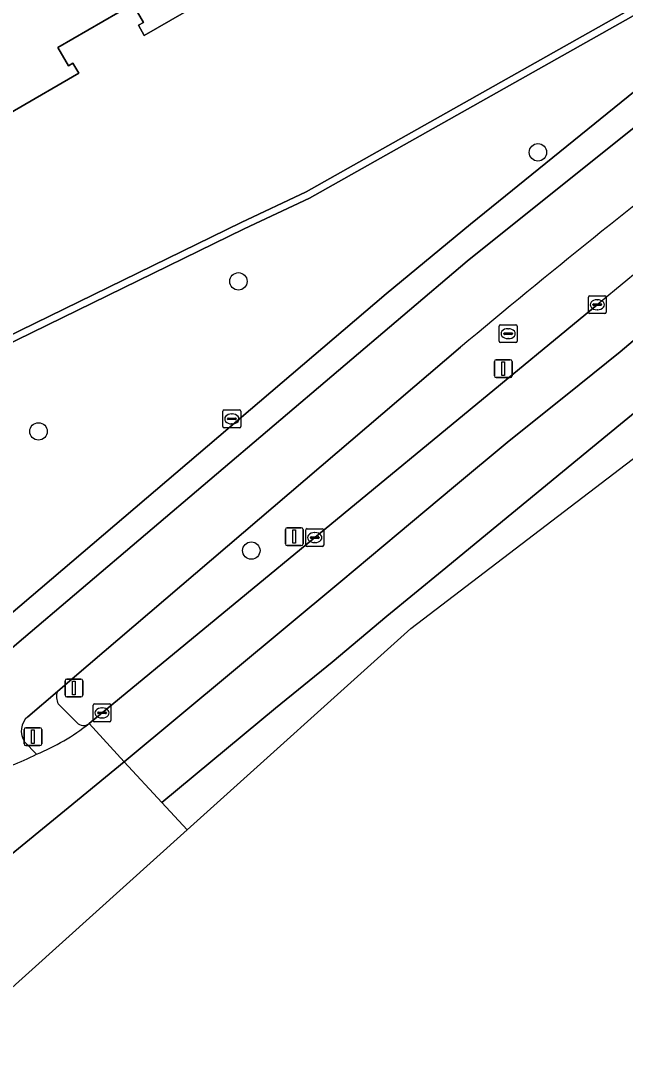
# Model space of a CAD drawing. Extents: x 157692 to 159674, y 381452 to 383291.
# Drawn here: x 159198.2 to 159232.1, y 382202.8 to 382261.3 of the extents above; entities that cross this region are included whole.
import ezdxf

# ---------------------------------------------------------------- set-up
doc = ezdxf.new("R2010")
doc.units = 0
for name, color, linetype in [('IMGEO_Berm_groen', 7, 'Continuous'), ('IMGEO_Boom', 7, 'Continuous'), ('IMGEO_Erf', 7, 'Continuous'), ('IMGEO_Fietspad_gesloten', 7, 'Continuous'), ('IMGEO_Groenvoorziening', 7, 'Continuous'), ('IMGEO_Haag', 7, 'Continuous'), ('IMGEO_Kolk', 7, 'Continuous'), ('IMGEO_Lichtmast', 7, 'Continuous'), ('IMGEO_Pand', 7, 'Continuous'), ('IMGEO_Rijbaan_regionaal_gesloten', 7, 'Continuous'), ('IMGEO_Rioolput', 7, 'Continuous'), ('IMGEO_Verkeersbordpaal', 7, 'Continuous'), ('IMGEO_Verkeersregelinstallatiepaal', 7, 'Continuous'), ('IMGEO_Voetpad_open', 7, 'Continuous')]:
    doc.layers.add(name, color=color, linetype=linetype)

msp = doc.modelspace()

# ---------------------------------------------------------------- linework, layer by layer
at = {"layer": 'IMGEO_Berm_groen'}
for points in [[(159202.001, 382221.907), (159230.494, 382245.39)], [(159222.833, 382243.01), (159201.049, 382224.409), (159200.229, 382223.709)], [(159200.269, 382223.007), (159201.318, 382221.963)]]:
    msp.add_lwpolyline(points, dxfattribs=at)
for centre, radius, start, end in [((159585.558, 381817.109), 556.322, 127.3747, 129.66022), ((159538.551, 381866.06), 491.7, 127.7008, 129.94824), ((159201.045, 382223.403), 0.871, 159.45481, 207.06758), ((159201.69, 382222.311), 0.51, 223.05435, 307.57111)]:
    msp.add_arc(centre, radius, start, end, dxfattribs=at)
at = {"layer": 'IMGEO_Boom'}
for centre in [(159227.165, 382253.931), (159210.375, 382246.698), (159199.166, 382238.287), (159211.096, 382231.607)]:
    msp.add_circle(centre, 0.489, dxfattribs=at)
at = {"layer": 'IMGEO_Erf'}
for points in [[(159103.11, 382364.958), (159146.26, 382291.081), (159161.311, 382265.277), (159164.47, 382259.86), (159179.189, 382234.625), (159179.926, 382235.045), (159210.53, 382250), (159214.178, 382251.711), (159237.19, 382264.707), (159242.285, 382267.672), (159243.94, 382268.627), (159272.217, 382284.946), (159273.494, 382285.815), (159328.456, 382317.435)], [(159209.698, 382263.158), (159205.094, 382260.491), (159204.768, 382261.053), (159205.053, 382261.218), (159204.456, 382262.247), (159200.259, 382259.816), (159200.855, 382258.786), (159201.097, 382258.926), (159201.422, 382258.363), (159186.982, 382250), (159183.387, 382247.918), (159182.181, 382250), (159174.768, 382262.803)]]:
    msp.add_lwpolyline(points, dxfattribs=at)
at = {"layer": 'IMGEO_Fietspad_gesloten'}
for points in [[(159236.022, 382258.1), (159223.199, 382247.836), (159197.957, 382226.374), (159196.552, 382225.179)], [(159198.563, 382222.295), (159200.229, 382223.709), (159201.049, 382224.409), (159222.833, 382243.01)], [(159199.057, 382220.195), (159198.381, 382220.89)]]:
    msp.add_lwpolyline(points, dxfattribs=at)
for centre, radius, start, end in [((159538.551, 381866.06), 491.7, 127.7008, 129.94824), ((159199.263, 382221.49), 1.067, 131.00002, 214.23829), ((159193.615, 382230.569), 11.715, 282.62027, 297.68386)]:
    msp.add_arc(centre, radius, start, end, dxfattribs=at)
at = {"layer": 'IMGEO_Groenvoorziening'}
msp.add_lwpolyline([(159243.94, 382268.627), (159242.285, 382267.672), (159237.19, 382264.707), (159214.178, 382251.711), (159210.53, 382250), (159179.926, 382235.045), (159179.189, 382234.625), (159179.351, 382234.337), (159180.102, 382234.686), (159210.703, 382249.639), (159214.362, 382251.355), (159237.389, 382264.36), (159242.486, 382267.326), (159244.14, 382268.281)], close=True, dxfattribs=at)
for points in [[(159245.079, 382266.62), (159244.14, 382268.281), (159242.486, 382267.326), (159237.389, 382264.36), (159214.362, 382251.355), (159210.703, 382249.639), (159180.102, 382234.686), (159179.351, 382234.337), (159179.189, 382234.625), (159177.57, 382233.703), (159178.244, 382233.018)], [(159181.663, 382230.533), (159192.363, 382225.03), (159193.416, 382224.484), (159218.654, 382245.991), (159223.392, 382249.911), (159233.012, 382257.689), (159242.443, 382264.715)]]:
    msp.add_lwpolyline(points, dxfattribs=at)
at = {"layer": 'IMGEO_Haag'}
msp.add_lwpolyline([(159243.94, 382268.627), (159242.285, 382267.672), (159237.19, 382264.707), (159214.178, 382251.711), (159210.53, 382250), (159179.926, 382235.045), (159179.189, 382234.625), (159179.351, 382234.337), (159180.102, 382234.686), (159210.703, 382249.639), (159214.362, 382251.355), (159237.389, 382264.36), (159242.486, 382267.326), (159244.14, 382268.281)], close=True, dxfattribs=at)
at = {"layer": 'IMGEO_Kolk'}
for p, q in [((159229.993, 382244.964), (159229.993, 382245.816)), ((159230.068, 382245.89), (159230.92, 382245.89)), ((159230.994, 382245.816), (159230.994, 382244.964)), ((159230.252, 382245.384), (159230.252, 382245.396)), ((159230.69, 382245.347), (159230.292, 382245.347)), ((159230.295, 382245.433), (159230.693, 382245.433)), ((159230.504, 382245.11), (159230.479, 382245.11)), ((159230.481, 382245.67), (159230.506, 382245.67)), ((159230.736, 382245.396), (159230.736, 382245.384)), ((159230.92, 382244.89), (159230.068, 382244.89)), ((159214.228, 382232.835), (159215.08, 382232.835)), ((159214.153, 382231.909), (159214.153, 382232.761)), ((159214.412, 382232.329), (159214.412, 382232.341)), ((159214.85, 382232.292), (159214.452, 382232.292)), ((159214.455, 382232.378), (159214.853, 382232.378)), ((159214.641, 382232.615), (159214.666, 382232.615)), ((159214.896, 382232.341), (159214.896, 382232.329)), ((159215.154, 382232.761), (159215.154, 382231.909)), ((159215.08, 382231.835), (159214.228, 382231.835)), ((159214.664, 382232.055), (159214.639, 382232.055)), ((159202.228, 382222.081), (159202.228, 382222.933)), ((159202.303, 382223.007), (159203.155, 382223.007)), ((159203.229, 382222.933), (159203.229, 382222.081)), ((159202.487, 382222.501), (159202.487, 382222.513)), ((159202.925, 382222.464), (159202.527, 382222.464)), ((159202.53, 382222.55), (159202.928, 382222.55)), ((159202.716, 382222.787), (159202.741, 382222.787)), ((159202.971, 382222.513), (159202.971, 382222.501)), ((159203.155, 382222.007), (159202.303, 382222.007)), ((159202.739, 382222.227), (159202.714, 382222.227))]:
    msp.add_line(p, q, dxfattribs=at)
for points in [[(159229.993, 382244.964), (159229.993, 382245.816)], [(159230.068, 382245.89), (159230.92, 382245.89)], [(159230.994, 382245.816), (159230.994, 382244.964)], [(159230.92, 382244.89), (159230.068, 382244.89)], [(159214.228, 382232.835), (159215.08, 382232.835)], [(159214.153, 382231.909), (159214.153, 382232.761)], [(159215.154, 382232.761), (159215.154, 382231.909)], [(159215.08, 382231.835), (159214.228, 382231.835)], [(159202.228, 382222.081), (159202.228, 382222.933)], [(159202.303, 382223.007), (159203.155, 382223.007)], [(159203.229, 382222.933), (159203.229, 382222.081)], [(159203.155, 382222.007), (159202.303, 382222.007)]]:
    msp.add_lwpolyline(points, dxfattribs=at)
for centre, radius, start, end in [((159230.07, 382245.814), 0.0765, 91.55205, 178.44795), ((159230.07, 382245.814), 0.0765, 91.55205, 178.44795), ((159230.918, 382245.814), 0.0765, 1.55205, 88.44795), ((159230.918, 382245.814), 0.0765, 1.55205, 88.44795), ((159230.292, 382245.393), 0.0403, 85.87752, 175.75265), ((159230.289, 382245.383), 0.0366, 178.93798, 274.71019), ((159230.693, 382245.39), 0.043, 264.86636, 352.45326), ((159230.697, 382245.395), 0.0386, 1.73085, 96.63898), ((159230.07, 382244.966), 0.0765, 181.55205, 268.44795), ((159230.07, 382244.966), 0.0765, 181.55205, 268.44795), ((159230.918, 382244.966), 0.0765, 271.55205, 358.44795), ((159230.918, 382244.966), 0.0765, 271.55205, 358.44795), ((159214.23, 382232.759), 0.0765, 91.55205, 178.44795), ((159214.23, 382232.759), 0.0765, 91.55205, 178.44795), ((159215.078, 382232.759), 0.0765, 1.55205, 88.44795), ((159215.078, 382232.759), 0.0765, 1.55205, 88.44795), ((159214.452, 382232.338), 0.0403, 85.87752, 175.75265), ((159214.449, 382232.328), 0.0366, 178.93798, 274.71019), ((159214.853, 382232.335), 0.043, 264.86636, 352.45326), ((159214.857, 382232.34), 0.0386, 1.73085, 96.63898), ((159214.23, 382231.911), 0.0765, 181.55205, 268.44795), ((159214.23, 382231.911), 0.0765, 181.55205, 268.44795), ((159215.078, 382231.911), 0.0765, 271.55205, 358.44795), ((159215.078, 382231.911), 0.0765, 271.55205, 358.44795), ((159202.305, 382222.931), 0.0765, 91.55205, 178.44795), ((159202.305, 382222.931), 0.0765, 91.55205, 178.44795), ((159203.153, 382222.931), 0.0765, 1.55205, 88.44795), ((159203.153, 382222.931), 0.0765, 1.55205, 88.44795), ((159202.527, 382222.51), 0.0403, 85.87752, 175.75265), ((159202.524, 382222.5), 0.0366, 178.93798, 274.71019), ((159202.928, 382222.507), 0.043, 264.86636, 352.45326), ((159202.932, 382222.512), 0.0386, 1.73085, 96.63898), ((159202.305, 382222.083), 0.0765, 181.55205, 268.44795), ((159202.305, 382222.083), 0.0765, 181.55205, 268.44795), ((159203.153, 382222.083), 0.0765, 271.55205, 358.44795), ((159203.153, 382222.083), 0.0765, 271.55205, 358.44795)]:
    msp.add_arc(centre, radius, start, end, dxfattribs=at)
for centre, major_axis, ratio, start_param, end_param in [((159230.48, 382245.39), (-0.387, 0.002), 0.722429, 4.712389, 7.853982), ((159230.505, 382245.39), (-0.39, 0.002), 0.717154, 1.570796, 4.712389), ((159214.64, 382232.335), (-0.387, 0.002), 0.722429, 4.712389, 7.853982), ((159214.665, 382232.335), (-0.39, 0.002), 0.717154, 1.570796, 4.712389), ((159202.715, 382222.507), (-0.387, 0.002), 0.722429, 4.712389, 7.853982), ((159202.74, 382222.507), (-0.39, 0.002), 0.717154, 1.570796, 4.712389)]:
    msp.add_ellipse(centre, major_axis=major_axis, ratio=ratio, start_param=start_param, end_param=end_param, dxfattribs=at)
at = {"layer": 'IMGEO_Lichtmast'}
for p, q in [((159224.725, 382241.405), (159224.725, 382242.205)), ((159224.725, 382242.205), (159224.725, 382241.405)), ((159224.825, 382242.305), (159225.615, 382242.305)), ((159225.615, 382242.305), (159224.825, 382242.305)), ((159225.715, 382242.205), (159225.715, 382241.405)), ((159225.715, 382241.405), (159225.715, 382242.205)), ((159225.615, 382241.305), (159224.825, 382241.305)), ((159224.825, 382241.305), (159225.615, 382241.305))]:
    msp.add_line(p, q, dxfattribs=at)
msp.add_lwpolyline([(159225.145, 382242.18), (159225.295, 382242.18), (159225.295, 382241.43), (159225.145, 382241.43), (159225.145, 382242.18)], dxfattribs=at)
for centre, start, end in [((159224.825, 382242.205), 90, 180), ((159224.825, 382242.205), 90, 180), ((159225.615, 382242.205), 0, 90), ((159225.615, 382242.205), 360, 90), ((159224.825, 382241.405), 180, 270), ((159224.825, 382241.405), 180, 270), ((159225.615, 382241.405), 270, 0), ((159225.615, 382241.405), 270, 0)]:
    msp.add_arc(centre, 0.1, start, end, dxfattribs=at)
at = {"layer": 'IMGEO_Pand'}
msp.add_lwpolyline([(159174.768, 382262.803), (159182.181, 382250), (159183.387, 382247.918), (159186.982, 382250), (159201.422, 382258.363), (159201.097, 382258.926), (159200.855, 382258.786), (159200.259, 382259.816), (159204.456, 382262.247), (159205.053, 382261.218), (159204.768, 382261.053), (159205.094, 382260.491), (159209.698, 382263.158)], dxfattribs=at)
at = {"layer": 'IMGEO_Rijbaan_regionaal_gesloten'}
for points in [[(159207.494, 382215.943), (159220.046, 382227.244), (159277.89, 382271.43), (159335.477, 382305.966)], [(159275.904, 382272.227), (159272.692, 382269.981), (159269.438, 382267.643), (159262.727, 382262.823), (159256.302, 382258.085), (159249.82, 382253.144), (159243.563, 382248.237), (159237.187, 382243.122), (159231.071, 382238.096), (159224.854, 382232.986), (159221.795, 382230.472), (159218.698, 382227.927), (159215.627, 382225.351), (159212.458, 382222.773), (159206.082, 382217.476), (159207.494, 382215.943)], [(159230.494, 382245.39), (159202.001, 382221.907), (159203.978, 382219.76), (159216.109, 382229.879), (159219.321, 382232.559), (159222.434, 382235.155), (159225.546, 382237.751), (159228.707, 382240.289), (159231.772, 382242.749), (159234.939, 382245.412), (159238.174, 382247.993), (159241.253, 382250.499), (159244.361, 382252.968), (159247.844, 382255.656), (159250.914, 382258.076), (159254.069, 382260.384)], [(159234.939, 382245.412), (159231.772, 382242.749), (159228.707, 382240.289), (159225.546, 382237.751), (159222.434, 382235.155), (159219.321, 382232.559), (159216.109, 382229.879), (159203.978, 382219.76), (159206.082, 382217.476), (159212.458, 382222.773), (159215.627, 382225.351), (159218.698, 382227.927), (159221.795, 382230.472), (159224.854, 382232.986), (159231.071, 382238.096), (159237.187, 382243.122)], [(159203.978, 382219.76), (159202.001, 382221.907)], [(159184.822, 382195.532), (159207.494, 382215.943), (159206.082, 382217.476), (159203.978, 382219.76), (159200.83, 382217.187), (159180.929, 382200.917), (159175.211, 382196.242), (159172.751, 382194.042), (159174.72, 382191.738), (159176.66, 382189.47), (159179.093, 382191.483), (159181.021, 382192.853), (159184.402, 382195.337)], [(159176.554, 382198.265), (159175.211, 382196.242), (159180.929, 382200.917), (159200.83, 382217.187), (159203.978, 382219.76)]]:
    msp.add_lwpolyline(points, dxfattribs=at)
for centre, radius, start, end in [((159585.558, 381817.109), 556.322, 127.3747, 129.66022), ((159194.445, 382231.513), 12.222, 292.17021, 308.18766), ((159193.615, 382230.569), 11.715, 282.62027, 297.68386)]:
    msp.add_arc(centre, radius, start, end, dxfattribs=at)
at = {"layer": 'IMGEO_Rioolput'}
for p, q in [((159224.996, 382243.341), (159224.996, 382244.193)), ((159225.071, 382244.267), (159225.923, 382244.267)), ((159225.484, 382244.047), (159225.509, 382244.047)), ((159225.997, 382244.193), (159225.997, 382243.341)), ((159225.255, 382243.761), (159225.255, 382243.773)), ((159225.693, 382243.724), (159225.295, 382243.724)), ((159225.298, 382243.81), (159225.696, 382243.81)), ((159225.507, 382243.487), (159225.482, 382243.487)), ((159225.739, 382243.773), (159225.739, 382243.761)), ((159225.923, 382243.267), (159225.071, 382243.267)), ((159209.504, 382238.563), (159209.504, 382239.415)), ((159209.579, 382239.489), (159210.431, 382239.489)), ((159209.992, 382239.269), (159210.017, 382239.269)), ((159210.505, 382239.415), (159210.505, 382238.563)), ((159209.763, 382238.983), (159209.763, 382238.995)), ((159210.201, 382238.946), (159209.803, 382238.946)), ((159209.806, 382239.032), (159210.204, 382239.032)), ((159210.015, 382238.709), (159209.99, 382238.709)), ((159210.247, 382238.995), (159210.247, 382238.983)), ((159210.431, 382238.489), (159209.579, 382238.489))]:
    msp.add_line(p, q, dxfattribs=at)
for points in [[(159224.996, 382243.341), (159224.996, 382244.193)], [(159225.071, 382244.267), (159225.923, 382244.267)], [(159225.997, 382244.193), (159225.997, 382243.341)], [(159225.923, 382243.267), (159225.071, 382243.267)], [(159209.504, 382238.563), (159209.504, 382239.415)], [(159209.579, 382239.489), (159210.431, 382239.489)], [(159210.505, 382239.415), (159210.505, 382238.563)], [(159210.431, 382238.489), (159209.579, 382238.489)]]:
    msp.add_lwpolyline(points, dxfattribs=at)
for centre, radius, start, end in [((159225.073, 382244.191), 0.0765, 91.55205, 178.44795), ((159225.073, 382244.191), 0.0765, 91.55205, 178.44795), ((159225.921, 382244.191), 0.0765, 1.55205, 88.44795), ((159225.921, 382244.191), 0.0765, 1.55205, 88.44795), ((159225.295, 382243.77), 0.0403, 85.87752, 175.75265), ((159225.292, 382243.76), 0.0366, 178.93798, 274.71019), ((159225.696, 382243.767), 0.043, 264.86636, 352.45326), ((159225.7, 382243.772), 0.0386, 1.73085, 96.63898), ((159225.073, 382243.343), 0.0765, 181.55205, 268.44795), ((159225.073, 382243.343), 0.0765, 181.55205, 268.44795), ((159225.921, 382243.343), 0.0765, 271.55205, 358.44795), ((159225.921, 382243.343), 0.0765, 271.55205, 358.44795), ((159209.581, 382239.413), 0.0765, 91.55205, 178.44795), ((159209.581, 382239.413), 0.0765, 91.55205, 178.44795), ((159210.429, 382239.413), 0.0765, 1.55205, 88.44795), ((159210.429, 382239.413), 0.0765, 1.55205, 88.44795), ((159209.803, 382238.992), 0.0403, 85.87752, 175.75265), ((159209.8, 382238.982), 0.0366, 178.93798, 274.71019), ((159210.204, 382238.989), 0.043, 264.86636, 352.45326), ((159210.208, 382238.994), 0.0386, 1.73085, 96.63898), ((159209.581, 382238.565), 0.0765, 181.55205, 268.44795), ((159209.581, 382238.565), 0.0765, 181.55205, 268.44795), ((159210.429, 382238.565), 0.0765, 271.55205, 358.44795), ((159210.429, 382238.565), 0.0765, 271.55205, 358.44795)]:
    msp.add_arc(centre, radius, start, end, dxfattribs=at)
for centre, major_axis, ratio, start_param, end_param in [((159225.483, 382243.767), (-0.387, 0.002), 0.722429, 4.712389, 7.853982), ((159225.508, 382243.767), (-0.39, 0.002), 0.717154, 1.570796, 4.712389), ((159209.991, 382238.989), (-0.387, 0.002), 0.722429, 4.712389, 7.853982), ((159210.016, 382238.989), (-0.39, 0.002), 0.717154, 1.570796, 4.712389)]:
    msp.add_ellipse(centre, major_axis=major_axis, ratio=ratio, start_param=start_param, end_param=end_param, dxfattribs=at)
at = {"layer": 'IMGEO_Verkeersbordpaal'}
for p, q in [((159213.111, 382232.89), (159213.901, 382232.89)), ((159213.901, 382232.89), (159213.111, 382232.89)), ((159213.011, 382231.99), (159213.011, 382232.79)), ((159213.011, 382232.79), (159213.011, 382231.99)), ((159214.001, 382232.79), (159214.001, 382231.99)), ((159214.001, 382231.99), (159214.001, 382232.79)), ((159213.901, 382231.89), (159213.111, 382231.89)), ((159213.111, 382231.89), (159213.901, 382231.89)), ((159200.656, 382223.504), (159200.656, 382224.304)), ((159200.656, 382224.304), (159200.656, 382223.504)), ((159200.756, 382224.404), (159201.546, 382224.404)), ((159201.546, 382224.404), (159200.756, 382224.404)), ((159201.646, 382224.304), (159201.646, 382223.504)), ((159201.646, 382223.504), (159201.646, 382224.304)), ((159201.546, 382223.404), (159200.756, 382223.404)), ((159200.756, 382223.404), (159201.546, 382223.404))]:
    msp.add_line(p, q, dxfattribs=at)
for points in [[(159213.431, 382232.765), (159213.581, 382232.765), (159213.581, 382232.015), (159213.431, 382232.015), (159213.431, 382232.765)], [(159201.076, 382224.279), (159201.226, 382224.279), (159201.226, 382223.529), (159201.076, 382223.529), (159201.076, 382224.279)]]:
    msp.add_lwpolyline(points, dxfattribs=at)
for centre, start, end in [((159213.111, 382232.79), 90, 180), ((159213.111, 382232.79), 90, 180), ((159213.901, 382232.79), 0, 90), ((159213.901, 382232.79), 360, 90), ((159213.111, 382231.99), 180, 270), ((159213.111, 382231.99), 180, 270), ((159213.901, 382231.99), 270, 0), ((159213.901, 382231.99), 270, 0), ((159200.756, 382224.304), 90, 180), ((159200.756, 382224.304), 90, 180), ((159201.546, 382224.304), 0, 90), ((159201.546, 382224.304), 360, 90), ((159200.756, 382223.504), 180, 270), ((159200.756, 382223.504), 180, 270), ((159201.546, 382223.504), 270, 0), ((159201.546, 382223.504), 270, 0)]:
    msp.add_arc(centre, 0.1, start, end, dxfattribs=at)
at = {"layer": 'IMGEO_Verkeersregelinstallatiepaal'}
for p, q in [((159198.356, 382220.775), (159198.356, 382221.575)), ((159198.356, 382221.575), (159198.356, 382220.775)), ((159198.456, 382221.675), (159199.246, 382221.675)), ((159199.246, 382221.675), (159198.456, 382221.675)), ((159199.346, 382221.575), (159199.346, 382220.775)), ((159199.346, 382220.775), (159199.346, 382221.575)), ((159199.246, 382220.675), (159198.456, 382220.675)), ((159198.456, 382220.675), (159199.246, 382220.675))]:
    msp.add_line(p, q, dxfattribs=at)
msp.add_lwpolyline([(159198.776, 382221.55), (159198.926, 382221.55), (159198.926, 382220.8), (159198.776, 382220.8), (159198.776, 382221.55)], dxfattribs=at)
for centre, start, end in [((159198.456, 382221.575), 90, 180), ((159198.456, 382221.575), 90, 180), ((159199.246, 382221.575), 0, 90), ((159199.246, 382221.575), 360, 90), ((159198.456, 382220.775), 180, 270), ((159198.456, 382220.775), 180, 270), ((159199.246, 382220.775), 270, 0), ((159199.246, 382220.775), 270, 0)]:
    msp.add_arc(centre, 0.1, start, end, dxfattribs=at)
at = {"layer": 'IMGEO_Voetpad_open'}
for points in [[(159242.443, 382264.715), (159233.012, 382257.689), (159223.392, 382249.911), (159218.654, 382245.991), (159193.416, 382224.484), (159193.705, 382224.368)], [(159196.552, 382225.179), (159197.957, 382226.374), (159223.199, 382247.836), (159236.022, 382258.1)], [(159200.229, 382223.709), (159198.563, 382222.295)], [(159201.318, 382221.963), (159200.269, 382223.007)], [(159198.381, 382220.89), (159199.057, 382220.195)]]:
    msp.add_lwpolyline(points, dxfattribs=at)
for centre, radius, start, end in [((159201.045, 382223.403), 0.871, 159.45481, 207.06758), ((159199.263, 382221.49), 1.067, 131.00002, 214.23829), ((159194.445, 382231.513), 12.222, 292.17021, 308.18766), ((159201.69, 382222.311), 0.51, 223.05435, 307.57111)]:
    msp.add_arc(centre, radius, start, end, dxfattribs=at)

doc.saveas('drawing.dxf')
